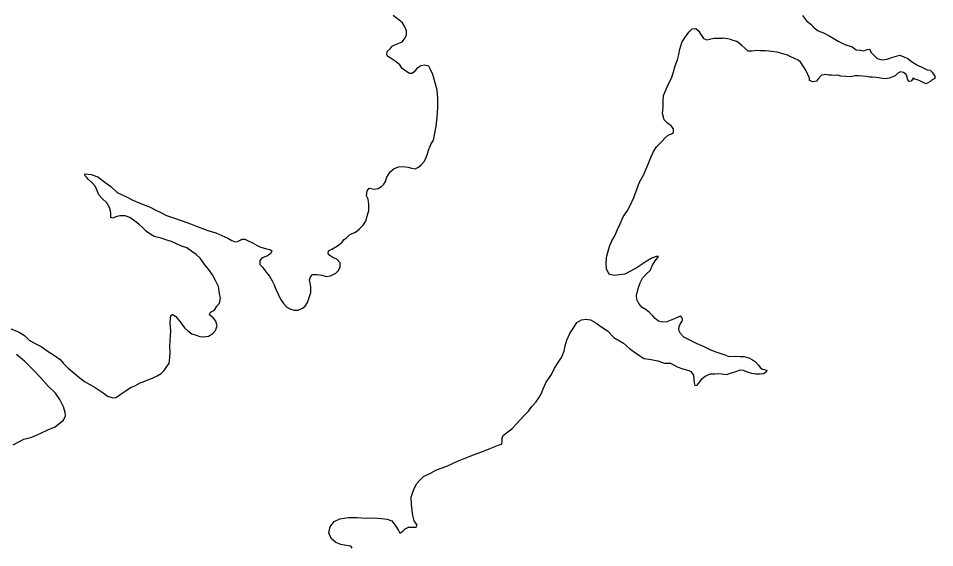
# Model space of a CAD drawing. Extents: x -83719 to 153526, y -11835 to 11446.
# Drawn here: x 7515.2 to 7663.6, y 157.3 to 243 of the extents above; entities that cross this region are included whole.
import ezdxf

# ---------------------------------------------------------------- set-up
doc = ezdxf.new("R2010")
doc.units = 0
doc.layers.add('Level 9', color=7, linetype='Continuous')

msp = doc.modelspace()

# ---------------------------------------------------------------- linework, layer by layer
at = {"layer": 'Level 9'}
for points in [[(7582.46, 223.3), (7582.92, 225.54), (7583.08, 227.01), (7583.18, 228.57), (7583.14, 230.01), (7583.07, 231.37), (7582.76, 232.57), (7582.36, 233.91), (7581.99, 234.7), (7581.69, 235.24), (7581.02, 235.43), (7580.39, 235.3), (7579.76, 234.86), (7579.36, 234.36), (7579.03, 234.06), (7578.56, 234.06), (7577.96, 234.42), (7577.4, 234.85), (7577, 235.49), (7576.26, 236.08), (7575.63, 236.48), (7575.19, 236.75), (7574.89, 237.11), (7574.96, 237.61), (7575.46, 238.08), (7575.75, 238.51), (7576.29, 238.78), (7576.85, 238.95), (7577.38, 239.19), (7577.78, 239.66), (7578.08, 240.29), (7578.08, 240.99), (7577.84, 241.62), (7577.44, 242.29), (7576.61, 242.89), (7575.94, 243.45)], [(7642.2, 243.46), (7642.88, 242.57), (7643.55, 242.04), (7644.12, 241.48), (7644.75, 240.99), (7645.62, 240.66), (7646.62, 240.1), (7647.99, 239.28), (7649.06, 238.76), (7650.23, 238.37), (7650.9, 237.91), (7651.6, 237.82), (7652.16, 237.75), (7652.69, 237.96), (7653.06, 238.03), (7653.4, 237.4), (7653.87, 236.9), (7654.3, 236.51), (7655.07, 236.28), (7655.9, 236.36), (7656.83, 236.73), (7657.96, 237.01), (7658.59, 236.78), (7659.29, 236.49), (7659.86, 236.03), (7660.7, 235.47), (7661.73, 234.98), (7662.37, 234.68), (7662.9, 234.59), (7663.23, 234.26), (7663.61, 233.63), (7663.61, 233.23), (7663.21, 233.02), (7662.98, 232.82), (7662.22, 232.38), (7661.72, 232.61), (7661.32, 232.84), (7660.82, 233.03), (7660.32, 233.13), (7660.12, 233.29), (7660.02, 233.13), (7659.82, 232.82), (7659.46, 232.75), (7659.29, 233.02), (7659.12, 233.62), (7658.98, 233.88), (7658.55, 234.25), (7658.05, 234.34), (7657.65, 234.14), (7657.29, 233.73), (7656.82, 233.53), (7656.26, 233.29), (7655.6, 233.22), (7655.13, 233.28), (7654.56, 233.37), (7654.13, 233.4), (7653.5, 233.46), (7653.07, 233.46), (7652.5, 233.56), (7651.9, 233.65), (7651.3, 233.68), (7650.74, 233.67), (7649.94, 233.53), (7649.24, 233.59), (7648.44, 233.62), (7647.91, 233.78), (7647.35, 233.74), (7646.88, 233.77), (7646.48, 233.8), (7645.95, 233.89), (7645.22, 233.72), (7644.79, 233.28), (7644.46, 232.85), (7643.9, 232.71), (7643.33, 232.94), (7643.33, 233.3)], [(7630, 188.36), (7628.08, 189), (7627.15, 189.4), (7626.18, 189.86), (7625.18, 190.32), (7624.08, 190.85), (7622.98, 191.38), (7622.44, 192.01), (7622.21, 192.54), (7622.24, 193.14), (7622.44, 193.58), (7622.7, 194.01), (7622.8, 194.25), (7622.73, 194.55), (7622.4, 194.81), (7621.6, 194.41), (7620.27, 193.9), (7619.61, 193.83), (7618.91, 193.96), (7618.37, 194.4), (7617.97, 194.83), (7617.44, 195.36), (7616.9, 195.82), (7616.27, 196.22), (7615.7, 196.82), (7615.4, 197.49), (7615.33, 198.15), (7615.59, 199.25), (7615.93, 200.19), (7616.29, 200.92), (7616.92, 201.59), (7617.52, 202.2), (7617.95, 203.06), (7618.38, 203.77), (7618.81, 204.27), (7618.88, 204.44), (7618.51, 204.43), (7617.81, 204.2), (7616.88, 203.63), (7616.25, 203.19), (7615.42, 202.65), (7614.35, 202.05), (7613.46, 201.61), (7612.59, 201.48), (7611.73, 201.37), (7611.03, 201.54), (7610.76, 201.84), (7610.49, 202.44), (7610.42, 203.27), (7610.49, 204.3), (7610.75, 205.3), (7610.98, 206.07), (7611.34, 206.97), (7611.81, 207.81), (7612.27, 208.81), (7612.7, 209.75), (7613.16, 210.85), (7613.86, 211.89), (7614.32, 212.69), (7614.92, 214.02), (7615.45, 215.46), (7615.84, 216.46), (7616.47, 217.63), (7617.23, 219.4), (7617.66, 220.47), (7618.06, 221.44), (7618.59, 222.21), (7619.45, 223.08), (7619.98, 223.65), (7620.45, 224.08), (7620.98, 224.29), (7621.31, 224.52), (7621.35, 225.09), (7620.94, 225.62), (7620.34, 226.05), (7619.81, 226.55), (7619.54, 227.61), (7619.64, 228.62), (7619.63, 229.58), (7619.7, 230.52), (7620.52, 232.42), (7620.99, 233.32), (7621.32, 234.32), (7621.58, 235.33), (7621.98, 236.29), (7622.21, 237.16), (7622.34, 238), (7622.67, 239.06), (7623.13, 239.8), (7623.83, 240.77), (7624.36, 241.31), (7624.93, 241.37), (7625.39, 240.98), (7625.76, 240.38), (7626.2, 239.75), (7626.7, 239.51), (7627.36, 239.65), (7627.93, 239.79), (7629.27, 239.81)], [(7643.33, 233.3), (7643.05, 233.9), (7642.75, 234.6), (7642.34, 235.26), (7641.94, 235.86), (7641.5, 236.25), (7640.3, 236.78), (7639.77, 237.04), (7638.63, 237.33), (7638.1, 237.52), (7637.2, 237.65), (7636.24, 237.74), (7635.37, 237.76), (7634.77, 237.79), (7634.04, 237.68), (7633.41, 237.68), (7632.87, 238.17), (7632.37, 238.57), (7632, 238.93), (7631.57, 239.23), (7631, 239.39), (7630.53, 239.55), (7630.1, 239.68), (7629.27, 239.81)], [(7559.9, 195.74), (7560.53, 195.77), (7561.23, 196.07), (7561.66, 196.41), (7562.09, 197.01), (7562.36, 197.81), (7562.59, 198.65), (7562.58, 199.55), (7562.48, 200.11), (7562.38, 200.68), (7562.55, 201.18), (7562.88, 201.52), (7563.61, 201.55), (7564.38, 201.42), (7565.11, 201.22), (7565.81, 201.33), (7566.64, 201.73), (7567.11, 202.2), (7567.37, 202.77), (7567.33, 203.4), (7566.8, 204), (7566.17, 204.3), (7565.7, 204.63), (7565.43, 204.93), (7565.46, 205.36), (7566.03, 205.63), (7566.93, 206.2), (7567.62, 206.74), (7568.02, 207.21), (7568.42, 207.54), (7568.92, 208.01), (7569.85, 208.41), (7570.51, 208.92), (7571.08, 209.52), (7571.51, 210.19), (7571.71, 210.99), (7571.97, 211.89), (7571.97, 212.86), (7571.87, 213.72), (7571.6, 214.29), (7571.7, 215.06), (7572.06, 215.49), (7572.93, 215.36), (7573.53, 215.43), (7574.06, 215.77), (7574.42, 216.13), (7574.72, 216.57), (7574.92, 217.3), (7575.45, 218.17), (7576.08, 218.67), (7576.84, 218.98), (7577.48, 219.01), (7578.34, 218.88), (7578.91, 218.75), (7579.48, 218.62), (7580.04, 218.92), (7580.47, 219.26), (7581, 219.89), (7581.24, 220.36), (7581.47, 221.06), (7581.66, 221.66), (7582.03, 222.6), (7582.46, 223.3)], [(7546.76, 191.98), (7547.19, 192.45), (7547.45, 193.25), (7547.22, 193.99), (7546.82, 194.45), (7546.45, 194.78), (7546.22, 195.02), (7546.38, 195.42), (7546.98, 195.75), (7547.41, 196.39), (7547.84, 196.92), (7547.97, 197.72), (7547.8, 198.46), (7547.63, 199.59), (7547.16, 200.55), (7546.66, 201.49), (7546.06, 202.42), (7545.43, 203.12), (7544.69, 204.18), (7544.02, 204.78), (7543.35, 205.27), (7542.52, 205.84), (7541.69, 206.14), (7540.72, 206.57), (7540.05, 206.86), (7539.29, 207.09), (7538.35, 207.42), (7537.25, 207.69), (7536.72, 208.02), (7535.99, 208.51), (7535.42, 209.11), (7534.75, 209.68), (7534.12, 210.17), (7533.28, 210.74), (7532.55, 211.03), (7531.68, 211.03), (7531.05, 210.86), (7530.55, 210.63), (7530.22, 210.76), (7530.22, 211.59), (7529.98, 212.39), (7529.58, 213.12), (7528.81, 213.85), (7528.28, 214.42), (7527.98, 215.22), (7527.67, 215.82), (7527.27, 216.32), (7526.61, 216.91), (7526.34, 217.21), (7526.04, 217.48), (7526, 217.85), (7527.04, 217.72), (7528.14, 217.35), (7529.27, 216.49), (7530.24, 215.76), (7531.27, 214.83), (7532.84, 214.04), (7533.81, 213.54), (7535.17, 212.95), (7536.57, 212.45), (7537.51, 211.95), (7538.31, 211.56), (7539.24, 211.09), (7540.54, 210.63), (7541.61, 210.27), (7543.11, 209.74), (7544.18, 209.28), (7545.91, 208.65), (7547.24, 208.26), (7548.18, 207.86), (7549.18, 207.43), (7549.81, 207.03), (7550.34, 206.8), (7550.74, 206.87), (7551.14, 207.11), (7551.41, 207.27), (7551.94, 207.28), (7552.44, 206.98), (7553.14, 206.68), (7553.91, 206.22), (7554.37, 206.02), (7555.41, 205.69), (7555.94, 205.56), (7556.27, 205.39), (7556.08, 204.89), (7555.48, 204.52), (7554.75, 204.22), (7554.35, 203.78), (7554.32, 203.18), (7554.82, 202.65), (7555.32, 201.99), (7555.92, 201.26), (7556.36, 200.52), (7556.66, 199.86), (7556.96, 199.16), (7557.29, 198.33), (7557.7, 197.56), (7558.16, 196.83), (7558.73, 196.26), (7559.2, 195.97), (7559.9, 195.74)], [(7513.92, 192.82), (7515.36, 192.23), (7516.26, 191.66), (7516.99, 190.93), (7517.99, 190.37), (7518.93, 189.87), (7519.93, 189.18), (7521.1, 188.45), (7522, 187.78), (7522.53, 187.19), (7523.33, 186.39), (7524.23, 185.63), (7525, 184.99), (7525.97, 184.2), (7527.7, 183.24), (7528.97, 182.41), (7529.67, 181.85), (7530.21, 181.68), (7530.57, 181.58), (7531.01, 181.62), (7531.47, 181.92), (7531.9, 182.25), (7532.7, 182.76), (7533.43, 183.23), (7534.1, 183.53), (7534.99, 184), (7535.46, 184.17), (7536.22, 184.47), (7536.96, 184.74), (7537.72, 185.11), (7538.35, 185.51), (7538.85, 186.02), (7539.28, 186.65), (7539.65, 187.15), (7539.78, 188.12), (7539.84, 188.92), (7539.77, 189.92), (7539.84, 190.82), (7539.87, 191.69), (7539.96, 192.39), (7539.86, 193.09), (7539.83, 193.72), (7539.86, 194.39), (7539.92, 194.92), (7540.19, 195.06), (7540.76, 194.76), (7541.46, 193.9), (7542.13, 192.93), (7542.69, 192.43), (7543.33, 191.94), (7544.06, 191.71), (7544.63, 191.51), (7545.26, 191.44), (7546.03, 191.58), (7546.76, 191.98)], [(7579.04, 162.86), (7578.91, 164.33), (7578.87, 165.5), (7579.13, 166.3), (7579.4, 167), (7579.76, 167.7), (7580.19, 168.2), (7580.86, 168.87), (7582.09, 169.44), (7582.82, 169.85), (7583.55, 170.15), (7584.61, 170.52), (7586.34, 171.3), (7587.41, 171.77), (7588.94, 172.34), (7589.97, 172.71), (7590.83, 173.08), (7591.73, 173.42), (7592.56, 173.75), (7593.09, 173.96), (7593.53, 174.06), (7593.59, 174.62), (7593.59, 175.16), (7593.82, 175.53), (7594.52, 176.06), (7595.15, 176.57), (7595.95, 177.44), (7596.51, 178.04), (7597.24, 178.81), (7597.84, 179.41), (7598.4, 180.15), (7599.03, 180.88), (7599.5, 181.55), (7599.93, 182.35), (7600.23, 183.02), (7600.72, 184.09), (7601.55, 185.36), (7602.08, 186.4), (7602.74, 187.43), (7603.17, 188.13), (7603.6, 189.14), (7603.77, 190), (7604.07, 190.91), (7604.53, 192.01), (7605.06, 192.78), (7605.66, 193.75), (7606.45, 194.18), (7607.15, 194.32), (7607.89, 194.19), (7608.75, 193.73), (7609.55, 193.13), (7610.65, 192.4), (7611.66, 191.34), (7613.22, 190.41), (7614.19, 189.58), (7615.19, 188.85), (7615.89, 188.35), (7616.59, 187.95), (7617.69, 187.79), (7618.76, 187.56), (7619.86, 187.2), (7620.83, 187.2), (7621.93, 186.61), (7622.83, 186.28), (7623.83, 185.98), (7624.13, 185.82), (7624.56, 185.25), (7624.6, 184.55), (7624.66, 183.98), (7624.8, 183.55), (7625.16, 183.62), (7625.56, 184.15), (7625.96, 184.72), (7626.43, 185.09), (7627.29, 185.46), (7628.02, 185.46), (7628.66, 185.53), (7630, 185.36)], [(7514.41, 173.95), (7516.14, 174.89), (7517.44, 175.23), (7518.87, 175.87), (7520.03, 176.41), (7521.23, 176.91), (7522.09, 177.58), (7522.56, 177.98), (7522.89, 178.65), (7522.85, 179.18), (7522.55, 180.12), (7521.98, 181.31), (7521.25, 182.31), (7520.08, 183.48), (7518.84, 184.87), (7517.71, 186.07), (7516.27, 187.5), (7514.97, 188.59)], [(7630, 188.36), (7630.44, 188.29), (7631.17, 188.3), (7632.1, 188.28), (7632.7, 188.25), (7633.5, 188.06), (7634.13, 187.73), (7634.6, 187.4), (7635.07, 186.87), (7635.37, 186.51), (7635.71, 186.24), (7636.04, 186.15), (7636.41, 186.02), (7636.31, 185.72), (7635.88, 185.44), (7635.38, 185.41), (7634.68, 185.43), (7633.99, 185.49), (7633.32, 185.75), (7632.68, 186.01), (7632.12, 186.04), (7631.36, 185.8), (7630.66, 185.56), (7630, 185.36)], [(7569.27, 157.26), (7569.1, 157.56), (7568.34, 157.69), (7567.44, 157.85), (7566.64, 158.15), (7565.87, 158.81), (7565.53, 159.74), (7565.76, 160.71), (7566.39, 161.55), (7567.29, 162.02), (7568.72, 162.19), (7570.12, 162.19), (7571.52, 162.1), (7572.82, 162.14), (7574.02, 162.04), (7574.95, 161.95), (7575.72, 161.65), (7576.22, 161.05), (7576.55, 160.52), (7576.79, 160.09), (7577.02, 159.69), (7577.49, 160.02), (7577.88, 160.39), (7578.42, 160.63), (7579.02, 160.63), (7579.68, 160.67), (7579.81, 160.97), (7579.31, 161.66), (7579.18, 162.33), (7579.04, 162.86)]]:
    msp.add_lwpolyline(points, dxfattribs=at)

doc.saveas('drawing.dxf')
